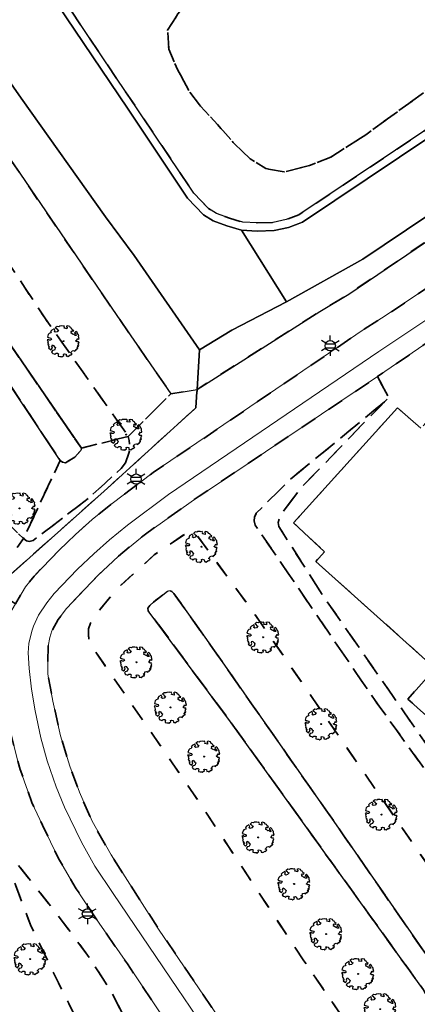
# Model space of a CAD drawing. Extents: x 105780 to 185197, y 477999 to 525027.
# Tile 261 of 562: x 107819 to 107868, y 478586 to 478707. Entities that reach past the tile are written whole.
import ezdxf
from ezdxf.enums import TextEntityAlignment as Align

# ---------------------------------------------------------------- set-up
doc = ezdxf.new("R2010")
doc.units = 0
doc.linetypes.add('XX-HIDDEN', pattern=[4, 2, -2])
for name, color, linetype, lineweight in [('B-GV-GR-BOOM-S', 252, 'Continuous', 25), ('B-GV-GR-MATERIAALGRENS-G', 252, 'XX-HIDDEN', 35), ('B-RO-IE-MEUBILAIR_WEGMEUBILAIR-S', 252, 'Continuous', 25), ('B-RO-IE-TERREINAFSCHEIDING_KUNSTMATIG_HEKWERK-G', 252, 'IE-TERREINAFSCHEIDING-KUNSTMATIG', 18), ('B-WE-GW-WATERGANG_SLOOT_INSTEEK-G', 252, 'Continuous', 30), ('B1-WE-GW-TALUD_KRUIN-G', 252, 'Continuous', 25), ('B1-WE-OG-TERREIN_ERF-GV', 252, 'Continuous', 18), ('B1-WE-VH-VERHARDING_TEGEL-GV', 252, 'Continuous', 18), ('TIJDELIJK UIT -WE-VH-VERHARDING_ASFALT-GV', 252, 'Continuous', 18)]:
    doc.layers.add(name, color=color, linetype=linetype, lineweight=lineweight)
doc.styles.add('NLCS-ISO', font='NLCS-ISO.ttf')
doc.linetypes.add('IE-TERREINAFSCHEIDING-KUNSTMATIG', pattern='A,4,[82,NLCS.SHX,S=0.75,R=90,X=0,Y=0],4,-2', length=10)

# ---------------------------------------------------------------- blocks, each defined once
blk = doc.blocks.new('B-SIE-WEG_LICHTMAST-SO')
at = {"ltscale": 0.1}
for p, q in [((0, 1.27), (0, 2.53)), ((-1.1, 0.63), (-2.19, 1.27)), ((1.1, 0.63), (2.19, 1.27)), ((-1.1, -0.63), (-2.19, -1.27)), ((0, -1.27), (0, -2.53)), ((1.1, -0.63), (2.19, -1.27))]:
    blk.add_line(p, q, dxfattribs=at)
at = {"flags": 128}
for points in [[(-1.16, 0.5), (1.16, 0.5)], [(-1.16, -0.5), (1.16, -0.5)]]:
    blk.add_lwpolyline(points, dxfattribs=at)
at = {"ltscale": 0.1}
blk.add_circle((0, 0), 1.27, dxfattribs=at)
at = {"style": 'NLCS-ISO'}
blk.add_attdef('TYPE', text='', height=1.8, dxfattribs=at).set_placement((0, 2.53), align=Align.BOTTOM_CENTER)
blk = doc.blocks.new('B-SGR-BOOM_06')
at = {"linetype": 'Continuous', "flags": 128}
blk.add_lwpolyline([(1.08, 1.41), (1.01, 1.58), (0.88, 1.63), (0.78, 1.81), (0.51, 1.88), (0.34, 1.81), (0.44, 1.71), (0.43, 1.52), (0.09, 1.59), (0.14, 1.73), (0.07, 1.88), (-0.06, 1.84), (-0.19, 1.88), (-0.46, 1.86), (-0.6, 1.79), (-0.78, 1.83), (-1.02, 1.64), (-0.85, 1.56), (-0.8, 1.46), (-0.63, 1.37), (-0.8, 1.16), (-1.02, 1.11), (-1.17, 1.24), (-1.05, 1.29), (-1.15, 1.54), (-1.45, 1.37), (-1.6, 1.21), (-1.52, 1.14), (-1.6, 1.01), (-1.77, 0.94), (-1.89, 0.82), (-2, 0.49), (-1.55, 0.37), (-1.48, 0.22), (-1.6, 0.12), (-1.8, 0.12), (-1.84, 0.22), (-2.04, 0.15), (-1.9, -0.07), (-1.97, -0.15), (-1.89, -0.22), (-1.95, -0.4), (-1.81, -0.47), (-1.89, -0.62), (-1.77, -0.64), (-1.72, -0.68), (-1.85, -0.84), (-1.57, -1.07), (-1.47, -0.97), (-1.38, -0.79), (-1.45, -0.7), (-1.37, -0.47), (-1.25, -0.54), (-1.12, -0.7), (-1, -0.8), (-1.12, -1.12), (-1.37, -1.17), (-1.47, -1.36), (-1.33, -1.51), (-1.13, -1.56), (-1.11, -1.61), (-1.08, -1.66), (-0.93, -1.49), (-0.73, -1.49), (-0.63, -1.56), (-0.68, -1.71), (-0.68, -1.84), (-0.46, -1.89), (-0.24, -1.88), (-0.19, -1.98), (-0.09, -1.86), (0.04, -1.79), (-0.02, -1.6), (0.11, -1.56), (0.31, -1.61), (0.34, -1.84), (0.46, -1.83), (0.58, -1.89), (0.83, -1.69), (0.95, -1.74), (0.93, -1.66), (1.06, -1.59), (0.96, -1.49), (0.85, -1.46), (1.03, -1.29), (1.05, -1.19), (1.26, -1.14), (1.42, -1.22), (1.51, -1.12), (1.51, -1.05), (1.65, -1.05), (1.65, -0.95), (1.78, -0.91), (1.78, -0.82), (1.63, -0.82), (1.82, -0.64), (1.7, -0.57), (1.85, -0.62), (1.9, -0.5), (1.82, -0.37), (1.93, -0.18), (1.87, -0.1), (1.7, -0.1), (1.5, 0.03), (1.63, 0.12), (1.75, 0.34), (1.82, 0.24), (1.95, 0.29), (1.87, 0.57), (1.88, 0.75), (1.8, 0.79), (1.67, 1.06), (1.53, 1.21), (1.35, 1.04), (1.47, 0.97), (1.57, 0.72), (1.41, 0.69), (1.33, 0.85), (1.2, 0.82), (1.06, 0.92), (0.9, 1.01), (0.98, 1.07), (0.93, 1.17), (1.01, 1.27), (1.15, 1.22), (1.26, 1.29)], close=True, dxfattribs=at)
blk.add_circle((0, 0), 0.06)
at = {"style": 'NLCS-ISO'}
blk.add_attdef('SOORT', text='', height=0.3, dxfattribs=at).set_placement((0, -0.36), align=Align.TOP_CENTER)

msp = doc.modelspace()

# ---------------------------------------------------------------- linework, layer by layer
at = {"layer": 'B-GV-GR-MATERIAALGRENS-G', "flags": 128}
for points in [[(107693.216, 478872.768), (107672.464, 478903.182), (107670.188, 478906.517), (107648.75, 478937.565), (107637.227, 478955.009), (107607.153, 479000), (107589.969, 479025.638), (107552.622, 479081.359), (107552.236, 479081.778), (107551.353, 479083.075), (107550.933, 479070.889), (107550.922, 479070.608), (107551.02, 479070.225), (107552.326, 479068.147), (107560.483, 479054.533), (107598.458, 479000), (107609.276, 478984.443), (107631.134, 478951.267), (107644.758, 478931.672), (107661.583, 478906.974), (107668.005, 478897.767), (107676.879, 478885.046), (107692.759, 478861.184), (107708.417, 478838.203), (107721.883, 478818.015), (107736.75, 478796.734), (107750.755, 478776.411), (107761.37, 478759.901), (107778.366, 478734.548), (107789.855, 478718.013), (107801.911, 478700.397), (107812.375, 478685.209), (107822.021, 478670.604), (107832.354, 478655.951), (107837.634, 478661.222), (107830.953, 478670.877), (107809.542, 478702.223), (107792.531, 478727.235), (107771.652, 478757.364), (107760.563, 478773.863), (107748.736, 478791.185), (107737.706, 478807.143), (107726.36, 478824.015), (107714.942, 478840.17)], [(107676.879, 478885.046), (107668.005, 478897.767), (107661.583, 478906.974), (107644.758, 478931.672), (107631.134, 478951.267), (107609.276, 478984.443), (107598.458, 479000), (107560.483, 479054.533), (107552.326, 479068.147), (107551.02, 479070.225), (107550.922, 479070.608), (107550.933, 479070.889), (107550.737, 479069.963), (107550.573, 479069.423), (107550.541, 479069.059), (107550.624, 479068.493), (107550.677, 479066.36), (107554.69, 479054.615), (107556.005, 479052.137), (107587.971, 479004.507), (107591.086, 479000), (107625.854, 478949.687), (107640.626, 478927.636), (107654.034, 478907.742), (107663.158, 478894.441), (107666.681, 478889.305), (107678.769, 478871.092), (107690.87, 478853.308), (107719.832, 478811.088), (107738.034, 478785.269), (107763.796, 478746.043), (107788.276, 478710.151), (107826.549, 478654.489), (107832.354, 478655.951), (107822.021, 478670.604), (107812.375, 478685.209), (107801.911, 478700.397), (107789.855, 478718.013), (107778.366, 478734.548), (107761.37, 478759.901), (107750.755, 478776.411), (107736.75, 478796.734), (107721.883, 478818.015), (107708.417, 478838.203), (107692.759, 478861.184)], [(107646.7, 478893.799), (107646.65, 478893.867), (107642.747, 478899.149), (107626.448, 478922.868), (107613.566, 478940.928), (107603.415, 478956.823), (107580.226, 478997.697), (107578.546, 479000), (107551.793, 479036.663), (107536.022, 479058.741), (107534.821, 479060.333), (107530.937, 479057.371), (107531.556, 479057.286), (107532.495, 479056.931), (107533.089, 479056.442), (107533.532, 479055.816), (107533.986, 479054.33), (107534.867, 479049.784), (107535.112, 479048.281), (107544.856, 479035.193), (107552.215, 479024.157), (107565.306, 479004.525), (107568.444, 479000), (107581.026, 478981.859), (107594.673, 478961.379), (107633.439, 478904.736), (107660.307, 478864.423), (107678.032, 478838.139), (107713.94, 478785.654), (107741.044, 478745.377), (107764.379, 478711.626), (107793.071, 478669.259), (107804.796, 478652.572), (107811.33, 478642.724), (107813.626, 478635.185), (107819.39, 478643.316), (107817.773, 478644.893), (107807.838, 478656.146), (107795.78, 478674.221), (107765.212, 478718.285), (107706.384, 478804.357), (107689.033, 478830.227), (107688.288, 478831.179)], [(107686.373, 478854.6), (107664.886, 478886.448), (107655.534, 478899.999), (107641.657, 478920.107), (107597.311, 478985.39), (107587.194, 479000), (107550.76, 479052.612), (107543.847, 479056.569), (107542.266, 479057.298), (107540.536, 479057.915), (107538.364, 479058.56), (107534.821, 479060.333), (107536.022, 479058.741), (107551.793, 479036.663), (107578.546, 479000), (107580.226, 478997.697), (107603.415, 478956.823), (107613.566, 478940.928), (107626.448, 478922.868), (107642.747, 478899.149), (107646.65, 478893.867), (107646.7, 478893.799), (107688.288, 478831.179), (107689.033, 478830.227), (107706.384, 478804.357), (107765.212, 478718.285), (107795.78, 478674.221), (107807.838, 478656.146), (107817.773, 478644.893), (107819.39, 478643.316), (107823.939, 478652.987), (107806.811, 478678.657), (107776.011, 478722.22), (107757.409, 478749.615), (107734.052, 478784.3), (107709.314, 478820.367)], [(107678.769, 478871.092), (107666.681, 478889.305), (107663.158, 478894.441), (107654.034, 478907.742), (107640.626, 478927.636), (107625.854, 478949.687), (107591.086, 479000), (107587.971, 479004.507), (107556.005, 479052.137), (107554.69, 479054.615), (107552.721, 479055.166), (107551.86, 479054.513), (107550.76, 479052.612), (107587.194, 479000), (107597.311, 478985.39), (107641.657, 478920.107), (107655.534, 478899.999), (107664.886, 478886.448), (107686.373, 478854.6), (107709.314, 478820.367), (107734.052, 478784.3), (107757.409, 478749.615), (107776.011, 478722.22), (107806.811, 478678.657), (107823.939, 478652.987), (107824.222, 478652.767), (107824.573, 478652.693), (107825.762, 478653.386), (107826.485, 478654.218), (107826.549, 478654.489), (107788.276, 478710.151), (107763.796, 478746.043), (107738.034, 478785.269), (107719.832, 478811.088), (107690.87, 478853.308)], [(108091.741, 478911.392), (108091.505, 478911.653), (108091.34, 478911.836), (108086.468, 478907.148), (108085.697, 478906.246), (108085.418, 478905.667), (108085.251, 478904.825), (108085.976, 478899.518), (108085.646, 478897.782), (108085.037, 478896.62), (108083.096, 478894.266), (108062.45, 478871.496), (108040.219, 478846.451), (108039.522, 478846.086), (108038.119, 478845.963), (108031.682, 478846.108), (108030.67, 478845.795), (108029.504, 478844.797), (108010.175, 478822.752), (107946.4, 478751.732), (107925.562, 478728.26), (107905.809, 478706.648), (107904.806, 478705.728), (107898.836, 478700.882), (107873.965, 478683.262), (107859.619, 478673.538), (107856.058, 478671.377), (107840.859, 478661.756), (107840.719, 478659.482), (107829.388, 478649.192), (107815.598, 478636.938), (107816.985, 478636.144), (107818.294, 478635.312), (107818.409, 478635.239), (107819.633, 478637.361), (107820.695, 478638.681), (107823.748, 478641.848), (107825.834, 478643.823), (107827.896, 478645.667), (107830.192, 478647.546), (107835.44, 478651.466), (107861.534, 478669.196), (107864.132, 478670.833), (107876.859, 478679.394), (107889.115, 478687.853), (107894.909, 478691.791), (107898.65, 478694.48), (107904.006, 478699.058), (107906.505, 478701.391), (107911.141, 478706.391), (107915.635, 478711.394), (107924.297, 478720.738), (107935.031, 478732.758), (107944.775, 478743.508), (107955.949, 478755.954), (107965.704, 478766.821), (107982.639, 478785.684), (108000, 478805.115), (108008.702, 478814.902), (108016.492, 478823.31), (108017.159, 478823.725), (108017.478, 478823.789), (108040.861, 478825.137), (108041.392, 478825.308), (108042.522, 478826.265), (108054.263, 478839.153), (108066.995, 478853.622), (108079.169, 478866.934), (108079.744, 478867.574), (108093.019, 478882.345), (108104.584, 478895.504), (108105.002, 478896.445), (108105.013, 478897.469), (108104.932, 478898.499), (108104.622, 478899.485), (108104.158, 478900.291)], [(107848.323, 478714.914), (107842.436, 478720.693), (107843.061, 478718.666), (107842.687, 478716.821), (107841.013, 478714.667), (107838.842, 478712.577), (107836.634, 478710.783), (107835.384, 478709.855), (107833.571, 478709.312), (107832.331, 478709.409), (107830.787, 478711.571), (107826.26, 478718.546), (107817.166, 478732), (107811.721, 478738.767), (107810.136, 478741.17), (107810.05, 478743.199), (107811.358, 478745.119), (107813.172, 478747.005), (107816.253, 478749.797), (107819.359, 478751.957), (107822.867, 478753.907), (107830.925, 478757.717), (107834.495, 478759.076), (107835.381, 478759.469), (107831.414, 478765.17), (107801.127, 478744.753), (107815.645, 478722.893), (107840.445, 478686.035), (107842.282, 478684.109), (107843.286, 478683.492), (107844.86, 478682.906), (107846.517, 478682.416), (107848.296, 478682.33), (107850.273, 478682.399), (107851.887, 478682.75), (107853.451, 478683.338), (107877.351, 478699.325), (107888.181, 478706.723), (107891.276, 478709.263), (107893.721, 478711.458), (107895.889, 478713.748), (107897.291, 478713.989), (107903.986, 478721.304), (107910.319, 478728.397), (107906.036, 478731.956), (107902.207, 478728.012), (107894.018, 478719.926), (107889.433, 478715.521), (107884.846, 478711.478), (107880.138, 478707.491), (107871.488, 478700.329), (107861.718, 478693.235), (107857.407, 478690.473), (107854.752, 478689.422), (107851.648, 478688.635), (107849.359, 478689.052), (107847.421, 478690.276), (107845.332, 478692.279), (107843.381, 478694.5), (107841.297, 478696.763), (107839.849, 478698.699), (107838.425, 478701.311), (107837.361, 478703.81), (107837.217, 478706.146), (107838.486, 478708.165), (107840.221, 478710.195), (107842.498, 478712.435), (107844.773, 478714.364), (107846.636, 478715.08)], [(107906.036, 478731.956), (107884.186, 478742.018), (107880.175, 478738.042), (107876.836, 478734.304), (107867.867, 478723.252), (107865.118, 478719.755), (107862.433, 478716.108), (107860.28, 478713.786), (107858.476, 478712.633), (107856.557, 478711.796), (107854.391, 478711.289), (107852.177, 478711.402), (107850.385, 478712.429), (107848.323, 478714.914), (107846.636, 478715.08), (107844.773, 478714.364), (107842.498, 478712.435), (107840.221, 478710.195), (107838.486, 478708.165), (107837.217, 478706.146), (107837.361, 478703.81), (107838.425, 478701.311), (107839.849, 478698.699), (107841.297, 478696.763), (107843.381, 478694.5), (107845.332, 478692.279), (107847.421, 478690.276), (107849.359, 478689.052), (107851.648, 478688.635), (107854.752, 478689.422), (107857.407, 478690.473), (107861.718, 478693.235), (107871.488, 478700.329), (107880.138, 478707.491), (107884.846, 478711.478), (107889.433, 478715.521), (107894.018, 478719.926), (107902.207, 478728.012)], [(107854.068, 478591.124), (107844.75, 478605.248), (107841.004, 478610.926), (107827.698, 478630.201), (107827.492, 478630.793), (107827.429, 478631.392), (107827.424, 478632.177), (107827.665, 478632.84), (107828.002, 478633.5), (107831.028, 478637.17), (107835.575, 478641.291), (107839.657, 478644.083), (107840.044, 478644.139), (107840.454, 478643.987), (107840.87, 478643.683), (107847.605, 478634.529), (107874.163, 478596.055), (107876.061, 478593.498), (107876.299, 478592.653), (107876.245, 478591.047), (107875.78, 478589.804), (107866.693, 478580.278), (107860.111, 478573.579), (107859.085, 478572.382), (107858.631, 478571.709), (107858.517, 478571.275), (107858.677, 478570.396), (107859.965, 478568.542), (107860.939, 478569.631), (107861.269, 478569.365), (107869.717, 478578.974), (107881.213, 478591.942), (107877.709, 478603.168), (107876.656, 478604.227), (107862.874, 478623.314), (107848.068, 478644.959), (107847.919, 478645.498), (107847.975, 478645.947), (107848.191, 478646.454), (107852.384, 478650.621), (107864.033, 478660.206), (107864.556, 478660.78), (107863.181, 478663.336), (107842.398, 478649.384), (107841.132, 478648.556), (107834.304, 478643.753), (107831.13, 478641.149), (107828.55, 478638.722), (107824.698, 478634.68), (107823.676, 478633.294), (107822.906, 478631.896), (107822.654, 478631.068), (107822.447, 478630.02), (107822.397, 478626.553), (107823.035, 478623.226), (107823.98, 478618.948), (107825.109, 478615.161), (107826.311, 478611.97), (107827.873, 478608.37), (107830.235, 478604.202), (107836.111, 478595.04), (107849.15, 478575.863), (107853.665, 478569.459), (107854.464, 478571.556), (107854.828, 478572.412), (107855.395, 478573.375), (107856.489, 478574.619), (107859.454, 478577.072), (107860.518, 478578.095), (107861.481, 478579.165), (107861.76, 478579.575), (107861.817, 478579.833)], [(107840.719, 478659.482), (107840.859, 478661.756), (107837.634, 478661.222), (107832.354, 478655.951), (107832.484, 478655.457), (107832.563, 478654.497), (107832.41, 478653.864), (107832.009, 478652.672), (107831.481, 478651.983), (107827.524, 478648.371), (107820.588, 478643.059), (107820.091, 478642.959), (107819.776, 478643.046), (107819.39, 478643.316), (107813.626, 478635.185), (107815.598, 478636.938), (107829.388, 478649.192)], [(107864.033, 478660.206), (107852.384, 478650.621), (107848.191, 478646.454), (107847.975, 478645.947), (107847.919, 478645.498), (107848.068, 478644.959), (107862.874, 478623.314), (107876.656, 478604.227), (107878.057, 478605.611), (107870.847, 478615.568), (107861.828, 478628.514), (107856.417, 478636.281), (107850.971, 478644.808), (107850.908, 478645.32), (107851.064, 478645.852), (107851.424, 478646.484), (107853.591, 478649.461)], [(107832.354, 478655.951), (107826.549, 478654.489), (107826.485, 478654.218), (107825.762, 478653.386), (107824.573, 478652.693), (107824.222, 478652.767), (107823.939, 478652.987), (107819.39, 478643.316), (107819.776, 478643.046), (107820.091, 478642.959), (107820.588, 478643.059), (107827.524, 478648.371), (107831.481, 478651.983), (107832.009, 478652.672), (107832.41, 478653.864), (107832.563, 478654.497), (107832.484, 478655.457)], [(107854.464, 478571.556), (107853.665, 478569.459), (107856.806, 478565.006), (107858.82, 478567.261), (107859.965, 478568.542), (107858.677, 478570.396), (107858.517, 478571.275), (107858.631, 478571.709), (107859.085, 478572.382), (107860.111, 478573.579), (107866.693, 478580.278), (107875.78, 478589.804), (107876.245, 478591.047), (107876.299, 478592.653), (107876.061, 478593.498), (107874.163, 478596.055), (107847.605, 478634.529), (107840.87, 478643.683), (107840.454, 478643.987), (107840.044, 478644.139), (107839.657, 478644.083), (107835.575, 478641.291), (107831.028, 478637.17), (107828.002, 478633.5), (107827.665, 478632.84), (107827.424, 478632.177), (107827.429, 478631.392), (107827.492, 478630.793), (107827.698, 478630.201), (107841.004, 478610.926), (107844.75, 478605.248), (107854.068, 478591.124), (107861.817, 478579.833), (107861.76, 478579.575), (107861.481, 478579.165), (107860.518, 478578.095), (107859.454, 478577.072), (107856.489, 478574.619), (107855.395, 478573.375), (107854.828, 478572.412)], [(107834.826, 478634.382), (107834.79, 478634.697), (107835, 478635.036), (107835.48, 478635.465), (107837.218, 478636.821), (107837.493, 478636.879), (107837.739, 478636.766), (107837.969, 478636.544), (107842.529, 478630.143), (107859.027, 478606.579), (107871.205, 478588.969), (107871.286, 478588.67), (107871.134, 478588.328), (107870.722, 478587.906), (107869.436, 478586.891), (107869.083, 478587.14), (107868.855, 478587.534), (107852.223, 478610.63), (107845.006, 478620.653)], [(107871.286, 478588.67), (107871.205, 478588.969), (107859.027, 478606.579), (107842.529, 478630.143), (107837.969, 478636.544), (107837.739, 478636.766), (107837.493, 478636.879), (107837.218, 478636.821), (107835.48, 478635.465), (107835, 478635.036), (107834.79, 478634.697), (107834.826, 478634.382), (107845.006, 478620.653), (107852.223, 478610.63), (107868.855, 478587.534), (107869.083, 478587.14), (107869.436, 478586.891), (107870.722, 478587.906), (107871.134, 478588.328)], [(107827.316, 478591.836), (107822.976, 478597.625), (107816.298, 478606.022), (107820.263, 478595.565), (107823.713, 478588.384), (107827.957, 478580.042), (107829.201, 478576.954), (107829.631, 478574.721), (107829.663, 478573.574), (107829.479, 478572.423), (107828.704, 478571.085), (107830.379, 478568.641), (107831.258, 478567.359), (107834.115, 478570.707), (107834.524, 478572.959), (107834.688, 478574.434), (107834.62, 478575.722), (107834.394, 478577.2), (107832.676, 478582.196), (107831.47, 478584.938), (107830.142, 478587.511)]]:
    msp.add_lwpolyline(points, close=True, dxfattribs=at)
for points in [[(107898.445, 478681.52), (107899.55, 478680.547), (107901.59, 478682.896), (107899.388, 478684.866), (107902.793, 478688.671), (107904.867, 478686.815), (107908.537, 478690.944), (107905.786, 478693.396), (107904.258, 478692.185), (107901.612, 478689.905), (107898.678, 478687.655), (107895.121, 478685.097), (107888.444, 478680.52), (107881.907, 478676.131), (107863.181, 478663.336), (107864.556, 478660.78), (107864.033, 478660.206), (107853.591, 478649.461), (107851.424, 478646.484), (107851.064, 478645.852), (107850.908, 478645.32), (107850.971, 478644.808), (107856.417, 478636.281), (107861.828, 478628.514), (107870.847, 478615.568), (107878.057, 478605.611), (107885.914, 478613.267), (107905.22, 478633.838), (107906.786, 478635.656), (107908.189, 478637.464), (107911.646, 478640.759), (107914.854, 478643.976), (107918.366, 478646.602), (107924.114, 478650.983), (107934.509, 478659.038), (107939.923, 478662.7), (107945.389, 478666.535), (107950.366, 478670.163), (107960.484, 478675.307), (107966.089, 478677.844), (107972.395, 478680.215), (107977.304, 478681.881), (107982.585, 478684.263), (107989.52, 478687.746), (107984.999, 478691.713), (107978.42, 478684.39), (107974.939, 478687.588), (107973.539, 478686.972), (107975.033, 478682.848), (107950.945, 478674.461), (107944.584, 478672.355), (107940.383, 478667.704), (107942.259, 478665.241), (107922.505, 478650.217), (107921.533, 478651.452), (107915.445, 478647.056), (107912.81, 478644.376), (107902.729, 478633.089), (107891.793, 478621.16), (107885.228, 478613.91), (107880.988, 478617.598), (107880.38, 478616.908), (107877.69, 478613.858), (107866.947, 478623.473), (107870.32, 478627.267), (107855.54, 478640.501), (107856.643, 478641.687), (107852.791, 478645.253), (107865.64, 478659.49), (107868.527, 478656.946), (107888.709, 478679.377), (107891.052, 478677.276), (107870.911, 478654.846), (107874.204, 478651.944), (107891.809, 478636.043), (107908.777, 478654.882), (107906.641, 478656.902), (107903.941, 478659.265)], [(107788.937, 478626.048), (107826.118, 478571.583), (107827.639, 478572.639), (107828.704, 478571.085), (107829.479, 478572.423), (107829.663, 478573.574), (107829.631, 478574.721), (107829.201, 478576.954), (107827.957, 478580.042), (107823.713, 478588.384), (107820.263, 478595.565), (107816.298, 478606.022), (107822.976, 478597.625), (107827.316, 478591.836), (107830.142, 478587.511), (107831.47, 478584.938), (107832.676, 478582.196), (107834.394, 478577.2), (107834.62, 478575.722), (107834.688, 478574.434), (107834.524, 478572.959), (107834.115, 478570.707), (107838.064, 478575.311), (107838.36, 478575.781), (107838.421, 478576.249), (107838.29, 478577.167), (107837.968, 478577.945), (107836.918, 478579.467), (107838.778, 478580.981), (107832.244, 478590.738), (107828.752, 478595.776), (107825.927, 478600.028), (107823.705, 478603.784), (107821.726, 478607.907), (107820.751, 478610.003), (107820.437, 478610.671), (107819, 478614.752), (107818.677, 478615.787), (107817.623, 478620.029)]]:
    msp.add_lwpolyline(points, dxfattribs=at)
at = {"layer": 'B-RO-IE-TERREINAFSCHEIDING_KUNSTMATIG_HEKWERK-G', "flags": 128}
msp.add_lwpolyline([(107804.252, 478638.504), (107808.147, 478637.327), (107813.626, 478635.185), (107829.388, 478649.192), (107840.719, 478659.482), (107841.16, 478666.638)], dxfattribs=at)
at = {"layer": 'B-WE-GW-WATERGANG_SLOOT_INSTEEK-G', "flags": 128}
for points in [[(107726.36, 478824.015), (107737.706, 478807.143), (107748.736, 478791.185), (107760.563, 478773.863), (107771.652, 478757.364), (107792.531, 478727.235), (107809.542, 478702.223), (107830.953, 478670.877), (107837.634, 478661.222), (107840.859, 478661.756), (107841.16, 478666.638), (107833.063, 478678.321), (107829.525, 478683.105), (107819.098, 478697.746), (107807.957, 478713.716), (107800.349, 478725.267), (107785.876, 478746.395), (107779.395, 478756.181), (107768.891, 478771.576), (107758.871, 478786.689), (107747.495, 478803.002), (107734.531, 478821.77)], [(107807.957, 478713.716), (107819.098, 478697.746), (107829.525, 478683.105), (107833.063, 478678.321), (107841.16, 478666.638), (107845.174, 478669.074), (107851.904, 478672.583), (107846.349, 478681.423), (107844.543, 478681.957), (107842.846, 478682.589), (107841.647, 478683.326), (107839.663, 478685.406), (107832.254, 478696.534), (107814.814, 478722.336)], [(107814.814, 478722.336), (107832.254, 478696.534), (107839.663, 478685.406), (107841.647, 478683.326), (107842.846, 478682.589), (107844.543, 478681.957), (107846.349, 478681.423), (107848.289, 478681.329), (107850.398, 478681.403), (107852.171, 478681.788), (107853.909, 478682.442), (107877.91, 478698.496)], [(107877.351, 478699.325), (107853.451, 478683.338), (107851.887, 478682.75), (107850.273, 478682.399), (107848.296, 478682.33), (107846.517, 478682.416), (107844.86, 478682.906), (107843.286, 478683.492), (107842.282, 478684.109), (107840.445, 478686.035), (107815.645, 478722.893)], [(107877.91, 478698.496), (107853.909, 478682.442), (107852.171, 478681.788), (107850.398, 478681.403), (107848.289, 478681.329), (107846.349, 478681.423), (107851.904, 478672.583), (107861.362, 478677.875), (107869.413, 478683.239)], [(107869.413, 478683.239), (107861.362, 478677.875), (107851.904, 478672.583), (107845.174, 478669.074), (107841.16, 478666.638), (107840.859, 478661.756), (107856.058, 478671.377), (107859.619, 478673.538), (107873.965, 478683.262)]]:
    msp.add_lwpolyline(points, dxfattribs=at)
at = {"layer": 'B1-WE-GW-TALUD_KRUIN-G', "flags": 128}
for points in [[(107554.69, 479054.615), (107556.005, 479052.137), (107587.971, 479004.507), (107591.086, 479000), (107625.854, 478949.687), (107640.626, 478927.636), (107654.034, 478907.742), (107663.158, 478894.441), (107666.681, 478889.305), (107678.769, 478871.092), (107690.87, 478853.308), (107719.832, 478811.088), (107738.034, 478785.269), (107763.796, 478746.043), (107788.276, 478710.151), (107826.549, 478654.489)], [(107823.939, 478652.987), (107806.811, 478678.657), (107776.011, 478722.22), (107757.409, 478749.615), (107734.052, 478784.3), (107709.314, 478820.367), (107686.373, 478854.6), (107664.886, 478886.448), (107655.534, 478899.999), (107641.657, 478920.107), (107597.311, 478985.39), (107587.194, 479000), (107550.76, 479052.612)], [(107826.549, 478654.489), (107826.485, 478654.218), (107825.762, 478653.386), (107824.573, 478652.693), (107824.222, 478652.767), (107823.939, 478652.987)]]:
    msp.add_lwpolyline(points, dxfattribs=at)
msp.add_lwpolyline([(107845.006, 478620.653), (107834.826, 478634.382), (107834.79, 478634.697), (107835, 478635.036), (107835.48, 478635.465), (107837.218, 478636.821), (107837.493, 478636.879), (107837.739, 478636.766), (107837.969, 478636.544), (107842.529, 478630.143), (107859.027, 478606.579), (107871.205, 478588.969), (107871.286, 478588.67), (107871.134, 478588.328), (107870.722, 478587.906), (107869.436, 478586.891), (107869.083, 478587.14), (107868.855, 478587.534), (107852.223, 478610.63)], close=True, dxfattribs=at)
at = {"layer": 'B1-WE-OG-TERREIN_ERF-GV', "flags": 128}
msp.add_lwpolyline([(107868.527, 478656.946), (107865.64, 478659.49), (107852.791, 478645.253), (107856.643, 478641.687), (107855.54, 478640.501), (107870.32, 478627.267), (107866.947, 478623.473), (107877.69, 478613.858)], dxfattribs=at)
at = {"layer": 'B1-WE-VH-VERHARDING_TEGEL-GV', "flags": 128}
for points in [[(107849.15, 478575.863), (107836.111, 478595.04), (107830.235, 478604.202), (107827.873, 478608.37), (107826.311, 478611.97), (107825.109, 478615.161), (107823.98, 478618.948), (107823.035, 478623.226), (107822.397, 478626.553), (107822.447, 478630.02), (107822.654, 478631.068), (107822.906, 478631.896), (107823.676, 478633.294), (107824.698, 478634.68), (107828.55, 478638.722), (107831.13, 478641.149), (107834.304, 478643.753), (107841.132, 478648.556), (107842.398, 478649.384), (107863.181, 478663.336), (107881.907, 478676.131)], [(107871.988, 478672.194), (107867.053, 478668.906), (107863.363, 478666.448), (107837.342, 478648.767), (107832.243, 478644.961), (107830.04, 478643.158), (107828.086, 478641.41), (107826.089, 478639.521), (107823.195, 478636.521), (107822.282, 478635.385), (107821.263, 478633.835), (107820.625, 478632.469), (107820.437, 478631.886), (107820.07, 478630.341), (107819.98, 478629.191), (107820.075, 478627.272), (107820.389, 478624.698), (107820.841, 478622.028), (107821.524, 478618.693), (107822.314, 478615.843), (107823.419, 478612.645), (107824.455, 478610.098), (107826.58, 478605.775), (107828.227, 478602.839), (107830.469, 478599.46), (107838.454, 478587.695), (107849.409, 478571.553)]]:
    msp.add_lwpolyline(points, dxfattribs=at)
at = {"layer": 'TIJDELIJK UIT -WE-VH-VERHARDING_ASFALT-GV', "flags": 128}
for points in [[(107876.859, 478679.394), (107864.132, 478670.833), (107861.534, 478669.196), (107835.44, 478651.466), (107830.192, 478647.546), (107827.896, 478645.667), (107825.834, 478643.823), (107823.748, 478641.848), (107820.695, 478638.681), (107819.633, 478637.361), (107818.409, 478635.239), (107817.708, 478634.062), (107817.548, 478633.794), (107817.195, 478633.122)], [(107849.409, 478571.553), (107838.454, 478587.695), (107830.469, 478599.46), (107828.227, 478602.839), (107826.58, 478605.775), (107824.455, 478610.098), (107823.419, 478612.645), (107822.314, 478615.843), (107821.524, 478618.693), (107820.841, 478622.028), (107820.389, 478624.698), (107820.075, 478627.272), (107819.98, 478629.191), (107820.07, 478630.341), (107820.437, 478631.886), (107820.625, 478632.469), (107821.263, 478633.835), (107822.282, 478635.385), (107823.195, 478636.521), (107826.089, 478639.521), (107828.086, 478641.41), (107830.04, 478643.158), (107832.243, 478644.961), (107837.342, 478648.767), (107863.363, 478666.448), (107867.053, 478668.906), (107871.988, 478672.194)], [(107817.623, 478620.029), (107818.677, 478615.787), (107819, 478614.752), (107820.437, 478610.671), (107820.751, 478610.003), (107821.726, 478607.907), (107823.705, 478603.784), (107825.927, 478600.028), (107828.752, 478595.776), (107832.244, 478590.738), (107838.778, 478580.981)]]:
    msp.add_lwpolyline(points, dxfattribs=at)

# ---------------------------------------------------------------- block references
at = {"layer": 'B-GV-GR-BOOM-S', "linetype": 'Continuous', "lineweight": 0}
for p in [(107824.344, 478667.72), (107832.099, 478656.176), (107818.898, 478647.042), (107841.424, 478642.31), (107849.025, 478631.119), (107833.353, 478628.029), (107837.59, 478622.437), (107856.216, 478620.389), (107841.726, 478616.373), (107863.678, 478609.195), (107848.435, 478606.379), (107852.867, 478600.615), (107856.814, 478594.428), (107820.222, 478591.327), (107860.78, 478589.498), (107863.517, 478585.143)]:
    msp.add_blockref('B-SGR-BOOM_06', p, dxfattribs=at)
at = {"layer": 'B-RO-IE-MEUBILAIR_WEGMEUBILAIR-S', "xscale": 0.5, "yscale": 0.5, "zscale": 0.5}
for p in [(107857.336, 478667.156), (107833.316, 478650.666), (107827.3, 478596.925)]:
    msp.add_blockref('B-SIE-WEG_LICHTMAST-SO', p, dxfattribs=at)

doc.saveas('drawing.dxf')
